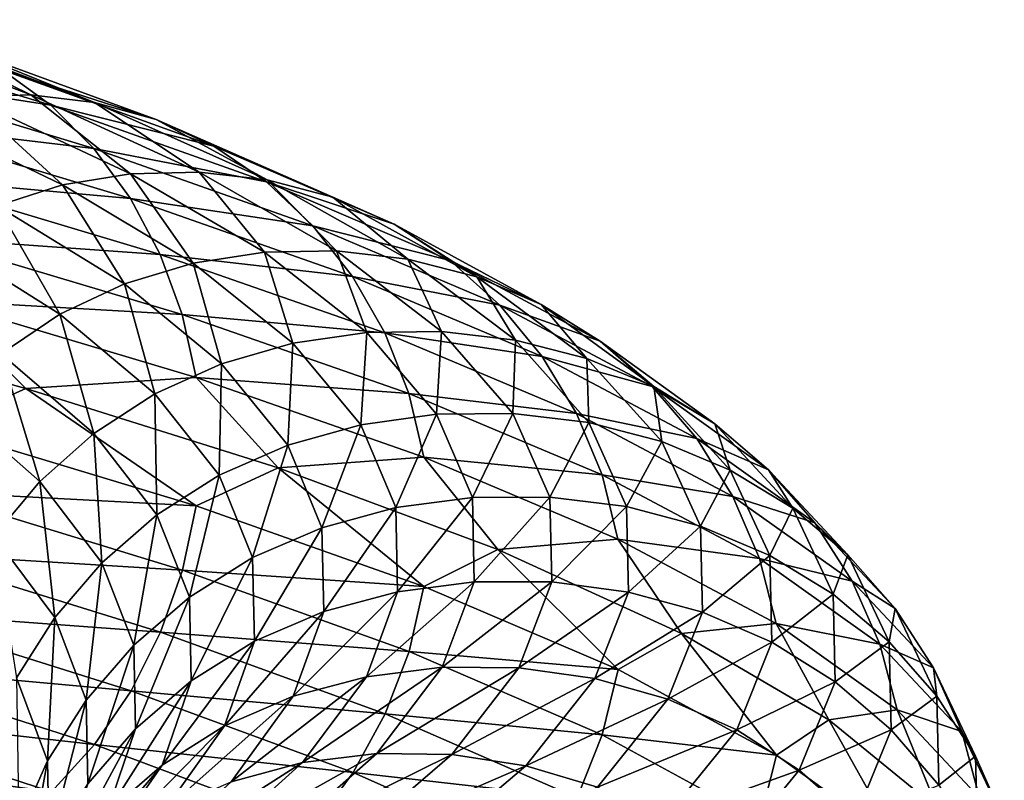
# Model space of a CAD drawing. Header units: metres. Extents: x -44 to 117, y -432 to 89.
# Tile 659 of 1056: x 13.61 to 18.84, y -209.76 to -205.72. Entities that reach past the tile are written whole.
import ezdxf

# ---------------------------------------------------------------- set-up
doc = ezdxf.new("R2010")
doc.units = ezdxf.units.M
doc.layers.add('solid_125568', color=7, linetype='CONTINUOUS')

msp = doc.modelspace()

# ---------------------------------------------------------------- linework, layer by layer
at = {"layer": 'solid_125568'}
for points in [[(12.615149, -205.715271, 937.36438), (13.664552, -206.115326, 938.746155), (12.928215, -205.754105, 937.100647)], [(13.321764, -206.125565, 938.97583), (13.664552, -206.115326, 938.746155), (12.615149, -205.715271, 937.36438)], [(12.928215, -205.754105, 937.100647), (14.003608, -206.155533, 938.517029), (13.230197, -205.842896, 936.843872)], [(13.664552, -206.115326, 938.746155), (14.003608, -206.155533, 938.517029), (12.928215, -205.754105, 937.100647)], [(12.470982, -205.771957, 934.993958), (13.771049, -206.168976, 936.374329), (12.677479, -206.000076, 934.768616)], [(13.513388, -205.981567, 936.599792), (13.771049, -206.168976, 936.374329), (12.470982, -205.771957, 934.993958)], [(13.230197, -205.842896, 936.843872), (14.330666, -206.246094, 938.293457), (13.513388, -205.981567, 936.599792)], [(14.003608, -206.155533, 938.517029), (14.330666, -206.246094, 938.293457), (13.230197, -205.842896, 936.843872)], [(12.677479, -206.000076, 934.768616), (13.999156, -206.399582, 936.17157), (12.854086, -206.264404, 934.572998)], [(13.771049, -206.168976, 936.374329), (13.999156, -206.399582, 936.17157), (12.677479, -206.000076, 934.768616)], [(13.513388, -205.981567, 936.599792), (14.63744, -206.386917, 938.080444), (13.771049, -206.168976, 936.374329)], [(14.330666, -206.246094, 938.293457), (14.63744, -206.386917, 938.080444), (13.513388, -205.981567, 936.599792)], [(12.983243, -206.186264, 939.2005), (13.833851, -206.593811, 940.609619), (13.321764, -206.125565, 938.97583)], [(13.321764, -206.125565, 938.97583), (14.194593, -206.533981, 940.42218), (13.664552, -206.115326, 938.746155)], [(13.833851, -206.593811, 940.609619), (14.194593, -206.533981, 940.42218), (13.321764, -206.125565, 938.97583)], [(13.664552, -206.115326, 938.746155), (14.55984, -206.524994, 940.230164), (14.003608, -206.155533, 938.517029)], [(14.194593, -206.533981, 940.42218), (14.55984, -206.524994, 940.230164), (13.664552, -206.115326, 938.746155)], [(13.485988, -206.704376, 940.787659), (13.833851, -206.593811, 940.609619), (12.983243, -206.186264, 939.2005)], [(13.771049, -206.168976, 936.374329), (14.916617, -206.576874, 937.883057), (13.999156, -206.399582, 936.17157)], [(14.63744, -206.386917, 938.080444), (14.916617, -206.576874, 937.883057), (13.771049, -206.168976, 936.374329)], [(14.003608, -206.155533, 938.517029), (14.921062, -206.566864, 940.038147), (14.330666, -206.246094, 938.293457)], [(14.55984, -206.524994, 940.230164), (14.921062, -206.566864, 940.038147), (14.003608, -206.155533, 938.517029)], [(12.854086, -206.264404, 934.572998), (14.194199, -206.666611, 935.995117), (12.997402, -206.558197, 934.410828)], [(13.999156, -206.399582, 936.17157), (14.194199, -206.666611, 935.995117), (12.854086, -206.264404, 934.572998)], [(14.330666, -206.246094, 938.293457), (15.269506, -206.659485, 939.850281), (14.63744, -206.386917, 938.080444)], [(14.921062, -206.566864, 940.038147), (15.269506, -206.659485, 939.850281), (14.330666, -206.246094, 938.293457)], [(14.63744, -206.386917, 938.080444), (15.596402, -206.802765, 939.670593), (14.916617, -206.576874, 937.883057)], [(15.269506, -206.659485, 939.850281), (15.596402, -206.802765, 939.670593), (14.63744, -206.386917, 938.080444)], [(13.999156, -206.399582, 936.17157), (15.163773, -206.810303, 937.705078), (14.194199, -206.666611, 935.995117)], [(14.916617, -206.576874, 937.883057), (15.163773, -206.810303, 937.705078), (13.999156, -206.399582, 936.17157)], [(13.833851, -206.593811, 940.609619), (14.527314, -207.010406, 942.100525), (14.194593, -206.533981, 940.42218)], [(14.194593, -206.533981, 940.42218), (14.906182, -206.95166, 941.952515), (14.55984, -206.524994, 940.230164)], [(14.527314, -207.010406, 942.100525), (14.906182, -206.95166, 941.952515), (14.194593, -206.533981, 940.42218)], [(14.55984, -206.524994, 940.230164), (15.28974, -206.944183, 941.800293), (14.921062, -206.566864, 940.038147)], [(14.906182, -206.95166, 941.952515), (15.28974, -206.944183, 941.800293), (14.55984, -206.524994, 940.230164)], [(12.997402, -206.558197, 934.410828), (14.352433, -206.963257, 935.848328), (13.103941, -206.874725, 934.285645)], [(14.194199, -206.666611, 935.995117), (14.352433, -206.963257, 935.848328), (12.997402, -206.558197, 934.410828)], [(13.485988, -206.704376, 940.787659), (14.161979, -207.120285, 942.240417), (13.833851, -206.593811, 940.609619)], [(14.161979, -207.120285, 942.240417), (14.527314, -207.010406, 942.100525), (13.833851, -206.593811, 940.609619)], [(14.916617, -206.576874, 937.883057), (15.893948, -206.99556, 939.503418), (15.163773, -206.810303, 937.705078)], [(15.596402, -206.802765, 939.670593), (15.893948, -206.99556, 939.503418), (14.916617, -206.576874, 937.883057)], [(14.921062, -206.566864, 940.038147), (15.669024, -206.987961, 941.647522), (15.269506, -206.659485, 939.850281)], [(15.28974, -206.944183, 941.800293), (15.669024, -206.987961, 941.647522), (14.921062, -206.566864, 940.038147)], [(15.269506, -206.659485, 939.850281), (16.034895, -207.082916, 941.497375), (15.596402, -206.802765, 939.670593)], [(15.669024, -206.987961, 941.647522), (16.034895, -207.082916, 941.497375), (15.269506, -206.659485, 939.850281)], [(13.159419, -206.865601, 940.951538), (13.819047, -207.281219, 942.368408), (13.485988, -206.704376, 940.787659)], [(13.819047, -207.281219, 942.368408), (14.161979, -207.120285, 942.240417), (13.485988, -206.704376, 940.787659)], [(14.194199, -206.666611, 935.995117), (15.375063, -207.080399, 937.549622), (14.352433, -206.963257, 935.848328)], [(15.163773, -206.810303, 937.705078), (15.375063, -207.080399, 937.549622), (14.194199, -206.666611, 935.995117)], [(15.163773, -206.810303, 937.705078), (16.157364, -207.232178, 939.35199), (15.375063, -207.080399, 937.549622)], [(15.893948, -206.99556, 939.503418), (16.157364, -207.232178, 939.35199), (15.163773, -206.810303, 937.705078)], [(15.596402, -206.802765, 939.670593), (16.378199, -207.228943, 941.353027), (15.893948, -206.99556, 939.503418)], [(16.034895, -207.082916, 941.497375), (16.378199, -207.228943, 941.353027), (15.596402, -206.802765, 939.670593)], [(13.506759, -207.491913, 942.481262), (13.819047, -207.281219, 942.368408), (13.159419, -206.865601, 940.951538)], [(13.103941, -206.874725, 934.285645), (14.470036, -207.282654, 935.734375), (13.170201, -207.207184, 934.20105)], [(14.352433, -206.963257, 935.848328), (14.470036, -207.282654, 935.734375), (13.103941, -206.874725, 934.285645)], [(14.352433, -206.963257, 935.848328), (15.54644, -207.380219, 937.419678), (14.470036, -207.282654, 935.734375)], [(15.375063, -207.080399, 937.549622), (15.54644, -207.380219, 937.419678), (14.352433, -206.963257, 935.848328)], [(14.527314, -207.010406, 942.100525), (15.057242, -207.435532, 943.655579), (14.906182, -206.95166, 941.952515)], [(14.906182, -206.95166, 941.952515), (15.449969, -207.378098, 943.548706), (15.28974, -206.944183, 941.800293)], [(15.057242, -207.435532, 943.655579), (15.449969, -207.378098, 943.548706), (14.906182, -206.95166, 941.952515)], [(15.28974, -206.944183, 941.800293), (15.847519, -207.37233, 943.437988), (15.669024, -206.987961, 941.647522)], [(15.449969, -207.378098, 943.548706), (15.847519, -207.37233, 943.437988), (15.28974, -206.944183, 941.800293)], [(14.161979, -207.120285, 942.240417), (14.678547, -207.54454, 943.755737), (14.527314, -207.010406, 942.100525)], [(14.678547, -207.54454, 943.755737), (15.057242, -207.435532, 943.655579), (14.527314, -207.010406, 942.100525)], [(15.669024, -206.987961, 941.647522), (16.240597, -207.418259, 943.326172), (16.034895, -207.082916, 941.497375)], [(15.847519, -207.37233, 943.437988), (16.240597, -207.418259, 943.326172), (15.669024, -206.987961, 941.647522)], [(15.893948, -206.99556, 939.503418), (16.690731, -207.424896, 941.217773), (16.157364, -207.232178, 939.35199)], [(16.378199, -207.228943, 941.353027), (16.690731, -207.424896, 941.217773), (15.893948, -206.99556, 939.503418)], [(13.819047, -207.281219, 942.368408), (14.323112, -207.705032, 943.846252), (14.161979, -207.120285, 942.240417)], [(14.323112, -207.705032, 943.846252), (14.678547, -207.54454, 943.755737), (14.161979, -207.120285, 942.240417)], [(15.375063, -207.080399, 937.549622), (16.382519, -207.505646, 939.219116), (15.54644, -207.380219, 937.419678)], [(16.157364, -207.232178, 939.35199), (16.382519, -207.505646, 939.219116), (15.375063, -207.080399, 937.549622)], [(16.034895, -207.082916, 941.497375), (16.619776, -207.515793, 943.215393), (16.378199, -207.228943, 941.353027)], [(16.240597, -207.418259, 943.326172), (16.619776, -207.515793, 943.215393), (16.034895, -207.082916, 941.497375)], [(13.170201, -207.207184, 934.20105), (13.638437, -207.675171, 934.599609), (12.145885, -207.267426, 933.235291)], [(13.170201, -207.207184, 934.20105), (14.543173, -207.617966, 935.656433), (13.638437, -207.675171, 934.599609)], [(14.470036, -207.282654, 935.734375), (14.543173, -207.617966, 935.656433), (13.170201, -207.207184, 934.20105)], [(16.157364, -207.232178, 939.35199), (16.967415, -207.664978, 941.094482), (16.382519, -207.505646, 939.219116)], [(16.690731, -207.424896, 941.217773), (16.967415, -207.664978, 941.094482), (16.157364, -207.232178, 939.35199)], [(16.378199, -207.228943, 941.353027), (16.975624, -207.664841, 943.107788), (16.690731, -207.424896, 941.217773)], [(16.619776, -207.515793, 943.215393), (16.975624, -207.664841, 943.107788), (16.378199, -207.228943, 941.353027)], [(12.145885, -207.267426, 933.235291), (13.638437, -207.675171, 934.599609), (13.170646, -207.884521, 934.164856)], [(13.506759, -207.491913, 942.481262), (13.999465, -207.915695, 943.924866), (13.819047, -207.281219, 942.368408)], [(13.999465, -207.915695, 943.924866), (14.323112, -207.705032, 943.846252), (13.819047, -207.281219, 942.368408)], [(14.470036, -207.282654, 935.734375), (15.673787, -207.702835, 937.317993), (14.543173, -207.617966, 935.656433)], [(15.54644, -207.380219, 937.419678), (15.673787, -207.702835, 937.317993), (14.470036, -207.282654, 935.734375)], [(15.057242, -207.435532, 943.655579), (15.41818, -207.868607, 945.256775), (15.449969, -207.378098, 943.548706)], [(15.41818, -207.868607, 945.256775), (15.820359, -207.812653, 945.1922), (15.449969, -207.378098, 943.548706)], [(15.449969, -207.378098, 943.548706), (15.820359, -207.812653, 945.1922), (15.847519, -207.37233, 943.437988)], [(15.54644, -207.380219, 937.419678), (16.565105, -207.808975, 939.1073), (15.673787, -207.702835, 937.317993)], [(16.382519, -207.505646, 939.219116), (16.565105, -207.808975, 939.1073), (15.54644, -207.380219, 937.419678)], [(15.820359, -207.812653, 945.1922), (16.22744, -207.808823, 945.124268), (15.847519, -207.37233, 943.437988)], [(15.847519, -207.37233, 943.437988), (16.22744, -207.808823, 945.124268), (16.240597, -207.418259, 943.326172)], [(14.678547, -207.54454, 943.755737), (15.030375, -207.976563, 945.315918), (15.057242, -207.435532, 943.655579)], [(15.030375, -207.976563, 945.315918), (15.41818, -207.868607, 945.256775), (15.057242, -207.435532, 943.655579)], [(16.22744, -207.808823, 945.124268), (16.629898, -207.857132, 945.054565), (16.240597, -207.418259, 943.326172)], [(16.240597, -207.418259, 943.326172), (16.629898, -207.857132, 945.054565), (16.619776, -207.515793, 943.215393)], [(16.690731, -207.424896, 941.217773), (17.299622, -207.864212, 943.005981), (16.967415, -207.664978, 941.094482)], [(16.975624, -207.664841, 943.107788), (17.299622, -207.864212, 943.005981), (16.690731, -207.424896, 941.217773)], [(13.230432, -207.746109, 942.577515), (13.713087, -208.170258, 943.990662), (13.506759, -207.491913, 942.481262)], [(13.713087, -208.170258, 943.990662), (13.999465, -207.915695, 943.924866), (13.506759, -207.491913, 942.481262)], [(14.323112, -207.705032, 943.846252), (14.666424, -208.136444, 945.367859), (14.678547, -207.54454, 943.755737)], [(14.666424, -208.136444, 945.367859), (15.030375, -207.976563, 945.315918), (14.678547, -207.54454, 943.755737)], [(16.382519, -207.505646, 939.219116), (17.203876, -207.942139, 940.985535), (16.565105, -207.808975, 939.1073)], [(16.967415, -207.664978, 941.094482), (17.203876, -207.942139, 940.985535), (16.382519, -207.505646, 939.219116)], [(16.619776, -207.515793, 943.215393), (17.018131, -207.957474, 944.984314), (16.975624, -207.664841, 943.107788)], [(16.629898, -207.857132, 945.054565), (17.018131, -207.957474, 944.984314), (16.619776, -207.515793, 943.215393)], [(14.543173, -207.617966, 935.656433), (14.978891, -208.097458, 936.119446), (13.638437, -207.675171, 934.599609)], [(14.543173, -207.617966, 935.656433), (15.752979, -208.04129, 937.247375), (14.978891, -208.097458, 936.119446)], [(15.673787, -207.702835, 937.317993), (15.752979, -208.04129, 937.247375), (14.543173, -207.617966, 935.656433)], [(13.638437, -207.675171, 934.599609), (14.543708, -208.300217, 935.618835), (13.170646, -207.884521, 934.164856)], [(13.638437, -207.675171, 934.599609), (14.978891, -208.097458, 936.119446), (14.543708, -208.300217, 935.618835)], [(13.999465, -207.915695, 943.924866), (14.335052, -208.346939, 945.411255), (14.323112, -207.705032, 943.846252)], [(14.335052, -208.346939, 945.411255), (14.666424, -208.136444, 945.367859), (14.323112, -207.705032, 943.846252)], [(15.673787, -207.702835, 937.317993), (16.70076, -208.135101, 939.01886), (15.752979, -208.04129, 937.247375)], [(16.565105, -207.808975, 939.1073), (16.70076, -208.135101, 939.01886), (15.673787, -207.702835, 937.317993)], [(16.967415, -207.664978, 941.094482), (17.586458, -208.108047, 942.912048), (17.203876, -207.942139, 940.985535)], [(17.299622, -207.864212, 943.005981), (17.586458, -208.108047, 942.912048), (16.967415, -207.664978, 941.094482)], [(16.975624, -207.664841, 943.107788), (17.382526, -208.109756, 944.914673), (17.299622, -207.864212, 943.005981)], [(17.018131, -207.957474, 944.984314), (17.382526, -208.109756, 944.914673), (16.975624, -207.664841, 943.107788)], [(13.468675, -208.461258, 944.042847), (13.713087, -208.170258, 943.990662), (13.230432, -207.746109, 942.577515)], [(15.820359, -207.812653, 945.1922), (16.01181, -208.25473, 946.864502), (16.22744, -207.808823, 945.124268)], [(16.01181, -208.25473, 946.864502), (16.423819, -208.253021, 946.840027), (16.22744, -207.808823, 945.124268)], [(16.22744, -207.808823, 945.124268), (16.423819, -208.253021, 946.840027), (16.629898, -207.857132, 945.054565)], [(16.565105, -207.808975, 939.1073), (17.395597, -208.249252, 940.892883), (16.70076, -208.135101, 939.01886)], [(17.203876, -207.942139, 940.985535), (17.395597, -208.249252, 940.892883), (16.565105, -207.808975, 939.1073)], [(15.41818, -207.868607, 945.256775), (15.604729, -208.309006, 946.885925), (15.820359, -207.812653, 945.1922)], [(15.604729, -208.309006, 946.885925), (16.01181, -208.25473, 946.864502), (15.820359, -207.812653, 945.1922)], [(16.423819, -208.253021, 946.840027), (16.831104, -208.303909, 946.813232), (16.629898, -207.857132, 945.054565)], [(16.629898, -207.857132, 945.054565), (16.831104, -208.303909, 946.813232), (17.018131, -207.957474, 944.984314)], [(17.299622, -207.864212, 943.005981), (17.714354, -208.31279, 944.847168), (17.586458, -208.108047, 942.912048)], [(17.382526, -208.109756, 944.914673), (17.714354, -208.31279, 944.847168), (17.299622, -207.864212, 943.005981)], [(13.170646, -207.884521, 934.164856), (14.543708, -208.300217, 935.618835), (13.105257, -208.224045, 934.214111)], [(13.713087, -208.170258, 943.990662), (14.041837, -208.601791, 945.44574), (13.999465, -207.915695, 943.924866)], [(14.041837, -208.601791, 945.44574), (14.335052, -208.346939, 945.411255), (13.999465, -207.915695, 943.924866)], [(15.030375, -207.976563, 945.315918), (15.212196, -208.415756, 946.903442), (15.41818, -207.868607, 945.256775)], [(15.212196, -208.415756, 946.903442), (15.604729, -208.309006, 946.885925), (15.41818, -207.868607, 945.256775)], [(16.831104, -208.303909, 946.813232), (17.223997, -208.407257, 946.784241), (17.018131, -207.957474, 944.984314)], [(17.018131, -207.957474, 944.984314), (17.223997, -208.407257, 946.784241), (17.382526, -208.109756, 944.914673)], [(17.203876, -207.942139, 940.985535), (17.831562, -208.389145, 942.828003), (17.395597, -208.249252, 940.892883)], [(17.586458, -208.108047, 942.912048), (17.831562, -208.389145, 942.828003), (17.203876, -207.942139, 940.985535)], [(14.666424, -208.136444, 945.367859), (14.843847, -208.57486, 946.916138), (15.030375, -207.976563, 945.315918)], [(14.843847, -208.57486, 946.916138), (15.212196, -208.415756, 946.903442), (15.030375, -207.976563, 945.315918)], [(15.752979, -208.04129, 937.247375), (16.146446, -208.532425, 937.771057), (14.978891, -208.097458, 936.119446)], [(15.752979, -208.04129, 937.247375), (16.785114, -208.476974, 938.956116), (16.146446, -208.532425, 937.771057)], [(16.70076, -208.135101, 939.01886), (16.785114, -208.476974, 938.956116), (15.752979, -208.04129, 937.247375)], [(14.978891, -208.097458, 936.119446), (15.7536, -208.728943, 937.208374), (14.543708, -208.300217, 935.618835)], [(14.978891, -208.097458, 936.119446), (16.146446, -208.532425, 937.771057), (15.7536, -208.728943, 937.208374)], [(17.223997, -208.407257, 946.784241), (17.592817, -208.562973, 946.753174), (17.382526, -208.109756, 944.914673)], [(17.382526, -208.109756, 944.914673), (17.592817, -208.562973, 946.753174), (17.714354, -208.31279, 944.847168)], [(17.586458, -208.108047, 942.912048), (18.008123, -208.560577, 944.783508), (17.831562, -208.389145, 942.828003)], [(17.714354, -208.31279, 944.847168), (18.008123, -208.560577, 944.783508), (17.586458, -208.108047, 942.912048)], [(13.468675, -208.461258, 944.042847), (13.79157, -208.893509, 945.471008), (13.713087, -208.170258, 943.990662)], [(13.79157, -208.893509, 945.471008), (14.041837, -208.601791, 945.44574), (13.713087, -208.170258, 943.990662)], [(14.335052, -208.346939, 945.411255), (14.508498, -208.785065, 946.923645), (14.666424, -208.136444, 945.367859)], [(14.508498, -208.785065, 946.923645), (14.843847, -208.57486, 946.916138), (14.666424, -208.136444, 945.367859)], [(16.70076, -208.135101, 939.01886), (17.538019, -208.579147, 940.81842), (16.785114, -208.476974, 938.956116)], [(17.395597, -208.249252, 940.892883), (17.538019, -208.579147, 940.81842), (16.70076, -208.135101, 939.01886)], [(13.105257, -208.224045, 934.214111), (14.471482, -208.642044, 935.659973), (12.999733, -208.552063, 934.305481)], [(14.543708, -208.300217, 935.618835), (14.471482, -208.642044, 935.659973), (13.105257, -208.224045, 934.214111)], [(15.604729, -208.309006, 946.885925), (15.614288, -208.75592, 948.52478), (16.01181, -208.25473, 946.864502)], [(15.614288, -208.75592, 948.52478), (16.021658, -208.703491, 948.546692), (16.01181, -208.25473, 946.864502)], [(16.01181, -208.25473, 946.864502), (16.021658, -208.703491, 948.546692), (16.423819, -208.253021, 946.840027)], [(16.021658, -208.703491, 948.546692), (16.433918, -208.704086, 948.56604), (16.423819, -208.253021, 946.840027)], [(16.423819, -208.253021, 946.840027), (16.433918, -208.704086, 948.56604), (16.831104, -208.303909, 946.813232)], [(17.395597, -208.249252, 940.892883), (18.03026, -208.700287, 942.755371), (17.538019, -208.579147, 940.81842)], [(17.831562, -208.389145, 942.828003), (18.03026, -208.700287, 942.755371), (17.395597, -208.249252, 940.892883)], [(14.543708, -208.300217, 935.618835), (15.7536, -208.728943, 937.208374), (14.471482, -208.642044, 935.659973)], [(15.212196, -208.415756, 946.903442), (15.221484, -208.861282, 948.500305), (15.604729, -208.309006, 946.885925)], [(15.221484, -208.861282, 948.500305), (15.614288, -208.75592, 948.52478), (15.604729, -208.309006, 946.885925)], [(16.433918, -208.704086, 948.56604), (16.841413, -208.757706, 948.582397), (16.831104, -208.303909, 946.813232)], [(16.831104, -208.303909, 946.813232), (16.841413, -208.757706, 948.582397), (17.223997, -208.407257, 946.784241)], [(17.592817, -208.562973, 946.753174), (17.928722, -208.769867, 946.720642), (17.714354, -208.31279, 944.847168)], [(17.714354, -208.31279, 944.847168), (17.928722, -208.769867, 946.720642), (18.008123, -208.560577, 944.783508)], [(14.041837, -208.601791, 945.44574), (14.211761, -209.040085, 946.92627), (14.335052, -208.346939, 945.411255)], [(14.211761, -209.040085, 946.92627), (14.508498, -208.785065, 946.923645), (14.335052, -208.346939, 945.411255)], [(14.843847, -208.57486, 946.916138), (14.852913, -209.019501, 948.473511), (15.212196, -208.415756, 946.903442)], [(14.852913, -209.019501, 948.473511), (15.221484, -208.861282, 948.500305), (15.212196, -208.415756, 946.903442)], [(16.841413, -208.757706, 948.582397), (17.23451, -208.864243, 948.59491), (17.223997, -208.407257, 946.784241)], [(17.223997, -208.407257, 946.784241), (17.23451, -208.864243, 948.59491), (17.592817, -208.562973, 946.753174)], [(17.831562, -208.389145, 942.828003), (18.259119, -208.84584, 944.725159), (18.03026, -208.700287, 942.755371)], [(18.008123, -208.560577, 944.783508), (18.259119, -208.84584, 944.725159), (17.831562, -208.389145, 942.828003)], [(13.589006, -209.214508, 945.486572), (13.79157, -208.893509, 945.471008), (13.468675, -208.461258, 944.042847)], [(16.785114, -208.476974, 938.956116), (17.123911, -208.978455, 939.530396), (16.146446, -208.532425, 937.771057)], [(16.785114, -208.476974, 938.956116), (17.626579, -208.924683, 940.764099), (17.123911, -208.978455, 939.530396)], [(17.538019, -208.579147, 940.81842), (17.626579, -208.924683, 940.764099), (16.785114, -208.476974, 938.956116)], [(16.146446, -208.532425, 937.771057), (16.785812, -209.17041, 938.915588), (15.7536, -208.728943, 937.208374)], [(16.146446, -208.532425, 937.771057), (17.123911, -208.978455, 939.530396), (16.785812, -209.17041, 938.915588)], [(12.999733, -208.552063, 934.305481), (14.35491, -208.972046, 935.738892), (12.857274, -208.86145, 934.435974)], [(14.471482, -208.642044, 935.659973), (14.35491, -208.972046, 935.738892), (12.999733, -208.552063, 934.305481)], [(14.508498, -208.785065, 946.923645), (14.517388, -209.229279, 948.444946), (14.843847, -208.57486, 946.916138)], [(14.517388, -209.229279, 948.444946), (14.852913, -209.019501, 948.473511), (14.843847, -208.57486, 946.916138)], [(17.23451, -208.864243, 948.59491), (17.603573, -209.023575, 948.6026), (17.592817, -208.562973, 946.753174)], [(17.538019, -208.579147, 940.81842), (18.177847, -209.03418, 942.695557), (17.626579, -208.924683, 940.764099)], [(18.03026, -208.700287, 942.755371), (18.177847, -209.03418, 942.695557), (17.538019, -208.579147, 940.81842)], [(17.592817, -208.562973, 946.753174), (17.603573, -209.023575, 948.6026), (17.928722, -208.769867, 946.720642)], [(17.928722, -208.769867, 946.720642), (18.226103, -209.021805, 946.687805), (18.008123, -208.560577, 944.783508)], [(18.008123, -208.560577, 944.783508), (18.226103, -209.021805, 946.687805), (18.259119, -208.84584, 944.725159)], [(13.79157, -208.893509, 945.471008), (13.95847, -209.332428, 946.924133), (14.041837, -208.601791, 945.44574)], [(13.95847, -209.332428, 946.924133), (14.211761, -209.040085, 946.92627), (14.041837, -208.601791, 945.44574)], [(14.471482, -208.642044, 935.659973), (15.675347, -209.073227, 937.240723), (14.35491, -208.972046, 935.738892)], [(15.7536, -208.728943, 937.208374), (15.675347, -209.073227, 937.240723), (14.471482, -208.642044, 935.659973)], [(18.03026, -208.700287, 942.755371), (18.462563, -209.161209, 944.673157), (18.177847, -209.03418, 942.695557)], [(18.259119, -208.84584, 944.725159), (18.462563, -209.161209, 944.673157), (18.03026, -208.700287, 942.755371)], [(15.448407, -209.208252, 950.15448), (15.851485, -209.157806, 950.219604), (16.021658, -208.703491, 948.546692)], [(15.614288, -208.75592, 948.52478), (15.448407, -209.208252, 950.15448), (16.021658, -208.703491, 948.546692)], [(15.7536, -208.728943, 937.208374), (16.785812, -209.17041, 938.915588), (15.675347, -209.073227, 937.240723)], [(16.021658, -208.703491, 948.546692), (15.851485, -209.157806, 950.219604), (16.433918, -208.704086, 948.56604)], [(15.851485, -209.157806, 950.219604), (16.259367, -209.160843, 950.282532), (16.433918, -208.704086, 948.56604)], [(16.433918, -208.704086, 948.56604), (16.259367, -209.160843, 950.282532), (16.841413, -208.757706, 948.582397)], [(14.211761, -209.040085, 946.92627), (14.220494, -209.484344, 948.415466), (14.508498, -208.785065, 946.923645)], [(14.220494, -209.484344, 948.415466), (14.517388, -209.229279, 948.444946), (14.508498, -208.785065, 946.923645)], [(15.059743, -209.312103, 950.088318), (15.448407, -209.208252, 950.15448), (15.614288, -208.75592, 948.52478)], [(15.221484, -208.861282, 948.500305), (15.059743, -209.312103, 950.088318), (15.614288, -208.75592, 948.52478)], [(16.259367, -209.160843, 950.282532), (16.662493, -209.217346, 950.341797), (16.841413, -208.757706, 948.582397)], [(16.841413, -208.757706, 948.582397), (16.662493, -209.217346, 950.341797), (17.23451, -208.864243, 948.59491)], [(17.603573, -209.023575, 948.6026), (17.939743, -209.234451, 948.605286), (17.928722, -208.769867, 946.720642)], [(17.928722, -208.769867, 946.720642), (17.939743, -209.234451, 948.605286), (18.226103, -209.021805, 946.687805)], [(18.226103, -209.021805, 946.687805), (18.48015, -209.311401, 946.655579), (18.259119, -208.84584, 944.725159)], [(18.259119, -208.84584, 944.725159), (18.48015, -209.311401, 946.655579), (18.462563, -209.161209, 944.673157)], [(12.857274, -208.86145, 934.435974), (14.197557, -209.283081, 935.852722), (12.681094, -209.145096, 934.602417)], [(14.35491, -208.972046, 935.738892), (14.197557, -209.283081, 935.852722), (12.857274, -208.86145, 934.435974)], [(13.589006, -209.214508, 945.486572), (13.753446, -209.65451, 946.917358), (13.79157, -208.893509, 945.471008)], [(13.753446, -209.65451, 946.917358), (13.95847, -209.332428, 946.924133), (13.79157, -208.893509, 945.471008)], [(14.69509, -209.469269, 950.022217), (15.059743, -209.312103, 950.088318), (15.221484, -208.861282, 948.500305)], [(14.852913, -209.019501, 948.473511), (14.69509, -209.469269, 950.022217), (15.221484, -208.861282, 948.500305)], [(16.662493, -209.217346, 950.341797), (17.051376, -209.327194, 950.395569), (17.23451, -208.864243, 948.59491)], [(17.23451, -208.864243, 948.59491), (17.051376, -209.327194, 950.395569), (17.603573, -209.023575, 948.6026)], [(17.626579, -208.924683, 940.764099), (17.905861, -209.437561, 941.387207), (17.123911, -208.978455, 939.530396)], [(17.626579, -208.924683, 940.764099), (18.269613, -209.38356, 942.650024), (17.905861, -209.437561, 941.387207)], [(18.177847, -209.03418, 942.695557), (18.269613, -209.38356, 942.650024), (17.626579, -208.924683, 940.764099)], [(14.35491, -208.972046, 935.738892), (15.549034, -209.40535, 937.305969), (14.197557, -209.283081, 935.852722)], [(15.675347, -209.073227, 937.240723), (15.549034, -209.40535, 937.305969), (14.35491, -208.972046, 935.738892)], [(17.123911, -208.978455, 939.530396), (17.627348, -209.624252, 940.722046), (16.785812, -209.17041, 938.915588)], [(17.123911, -208.978455, 939.530396), (17.905861, -209.437561, 941.387207), (17.627348, -209.624252, 940.722046)], [(13.95847, -209.332428, 946.924133), (13.967052, -209.777222, 948.385803), (14.211761, -209.040085, 946.92627)], [(13.967052, -209.777222, 948.385803), (14.220494, -209.484344, 948.415466), (14.211761, -209.040085, 946.92627)], [(14.363159, -209.678482, 949.957764), (14.69509, -209.469269, 950.022217), (14.852913, -209.019501, 948.473511)], [(14.517388, -209.229279, 948.444946), (14.363159, -209.678482, 949.957764), (14.852913, -209.019501, 948.473511)], [(17.051376, -209.327194, 950.395569), (17.416534, -209.49025, 950.441895), (17.603573, -209.023575, 948.6026)], [(17.603573, -209.023575, 948.6026), (17.416534, -209.49025, 950.441895), (17.939743, -209.234451, 948.605286)], [(17.939743, -209.234451, 948.605286), (18.237358, -209.490692, 948.603455), (18.226103, -209.021805, 946.687805)], [(18.177847, -209.03418, 942.695557), (18.613657, -209.499283, 944.628418), (18.269613, -209.38356, 942.650024)], [(18.462563, -209.161209, 944.673157), (18.613657, -209.499283, 944.628418), (18.177847, -209.03418, 942.695557)], [(18.226103, -209.021805, 946.687805), (18.237358, -209.490692, 948.603455), (18.48015, -209.311401, 946.655579)], [(15.675347, -209.073227, 937.240723), (16.702417, -209.517319, 938.938599), (15.549034, -209.40535, 937.305969)], [(16.785812, -209.17041, 938.915588), (16.702417, -209.517319, 938.938599), (15.675347, -209.073227, 937.240723)], [(12.681094, -209.145096, 934.602417), (14.003004, -209.567963, 935.99884), (12.474466, -209.395905, 934.801758)], [(14.197557, -209.283081, 935.852722), (14.003004, -209.567963, 935.99884), (12.681094, -209.145096, 934.602417)], [(15.108962, -209.664856, 951.756409), (15.503222, -209.616516, 951.863953), (15.851485, -209.157806, 950.219604)], [(15.448407, -209.208252, 950.15448), (15.108962, -209.664856, 951.756409), (15.851485, -209.157806, 950.219604)], [(15.851485, -209.157806, 950.219604), (15.503222, -209.616516, 951.863953), (16.259367, -209.160843, 950.282532)], [(15.503222, -209.616516, 951.863953), (15.902143, -209.622116, 951.969727), (16.259367, -209.160843, 950.282532)], [(16.259367, -209.160843, 950.282532), (15.902143, -209.622116, 951.969727), (16.662493, -209.217346, 950.341797)], [(16.785812, -209.17041, 938.915588), (17.627348, -209.624252, 940.722046), (16.702417, -209.517319, 938.938599)], [(18.462563, -209.161209, 944.673157), (18.686039, -209.631134, 946.624512), (18.613657, -209.499283, 944.628418)], [(18.48015, -209.311401, 946.655579), (18.686039, -209.631134, 946.624512), (18.462563, -209.161209, 944.673157)], [(13.601504, -209.998764, 946.905762), (13.753446, -209.65451, 946.917358), (13.589006, -209.214508, 945.486572)], [(14.728804, -209.767059, 951.64917), (15.108962, -209.664856, 951.756409), (15.448407, -209.208252, 950.15448)], [(15.059743, -209.312103, 950.088318), (14.728804, -209.767059, 951.64917), (15.448407, -209.208252, 950.15448)], [(15.902143, -209.622116, 951.969727), (16.29637, -209.68161, 952.071228), (16.662493, -209.217346, 950.341797)], [(16.662493, -209.217346, 950.341797), (16.29637, -209.68161, 952.071228), (17.051376, -209.327194, 950.395569)], [(14.069444, -209.933502, 949.896362), (14.363159, -209.678482, 949.957764), (14.517388, -209.229279, 948.444946)], [(14.220494, -209.484344, 948.415466), (14.069444, -209.933502, 949.896362), (14.517388, -209.229279, 948.444946)], [(17.416534, -209.49025, 950.441895), (17.749189, -209.705246, 950.479614), (17.939743, -209.234451, 948.605286)], [(17.939743, -209.234451, 948.605286), (17.749189, -209.705246, 950.479614), (18.237358, -209.490692, 948.603455)], [(14.197557, -209.283081, 935.852722), (15.378554, -209.718094, 937.401672), (14.003004, -209.567963, 935.99884)], [(15.549034, -209.40535, 937.305969), (15.378554, -209.718094, 937.401672), (14.197557, -209.283081, 935.852722)], [(14.372167, -209.92305, 951.544434), (14.728804, -209.767059, 951.64917), (15.059743, -209.312103, 950.088318)], [(14.69509, -209.469269, 950.022217), (14.372167, -209.92305, 951.544434), (15.059743, -209.312103, 950.088318)], [(16.29637, -209.68161, 952.071228), (16.676668, -209.794861, 952.165588), (17.051376, -209.327194, 950.395569)], [(17.051376, -209.327194, 950.395569), (16.676668, -209.794861, 952.165588), (17.416534, -209.49025, 950.441895)], [(18.237358, -209.490692, 948.603455), (18.491577, -209.784729, 948.597534), (18.48015, -209.311401, 946.655579)], [(18.48015, -209.311401, 946.655579), (18.491577, -209.784729, 948.597534), (18.686039, -209.631134, 946.624512)], [(13.753446, -209.65451, 946.917358), (13.761892, -210.100327, 948.356506), (13.95847, -209.332428, 946.924133)], [(13.761892, -210.100327, 948.356506), (13.967052, -209.777222, 948.385803), (13.95847, -209.332428, 946.924133)], [(12.474466, -209.395905, 934.801758), (13.77488, -209.819534, 936.174561), (12.240924, -209.606857, 935.031189)], [(14.003004, -209.567963, 935.99884), (13.77488, -209.819534, 936.174561), (12.474466, -209.395905, 934.801758)], [(15.549034, -209.40535, 937.305969), (16.567787, -209.851654, 938.989197), (15.378554, -209.718094, 937.401672)], [(16.702417, -209.517319, 938.938599), (16.567787, -209.851654, 938.989197), (15.549034, -209.40535, 937.305969)], [(18.269613, -209.38356, 942.650024), (18.484228, -209.909119, 943.320801), (17.905861, -209.437561, 941.387207)], [(18.269613, -209.38356, 942.650024), (18.707603, -209.852646, 944.591858), (18.484228, -209.909119, 943.320801)], [(18.613657, -209.499283, 944.628418), (18.707603, -209.852646, 944.591858), (18.269613, -209.38356, 942.650024)], [(13.818697, -210.226807, 949.839294), (14.069444, -209.933502, 949.896362), (14.220494, -209.484344, 948.415466)], [(13.967052, -209.777222, 948.385803), (13.818697, -210.226807, 949.839294), (14.220494, -209.484344, 948.415466)], [(14.047558, -210.131607, 951.444641), (14.372167, -209.92305, 951.544434), (14.69509, -209.469269, 950.022217)], [(14.363159, -209.678482, 949.957764), (14.047558, -210.131607, 951.444641), (14.69509, -209.469269, 950.022217)], [(17.905861, -209.437561, 941.387207), (18.270443, -210.089523, 942.606384), (17.627348, -209.624252, 940.722046)], [(17.905861, -209.437561, 941.387207), (18.484228, -209.909119, 943.320801), (18.270443, -210.089523, 942.606384)], [(16.702417, -209.517319, 938.938599), (17.539753, -209.973877, 940.735107), (16.567787, -209.851654, 938.989197)], [(16.676668, -209.794861, 952.165588), (17.033817, -209.961716, 952.249878), (17.416534, -209.49025, 950.441895)], [(17.627348, -209.624252, 940.722046), (17.539753, -209.973877, 940.735107), (16.702417, -209.517319, 938.938599)], [(17.416534, -209.49025, 950.441895), (17.033817, -209.961716, 952.249878), (17.749189, -209.705246, 950.479614)], [(17.749189, -209.705246, 950.479614), (18.043695, -209.965866, 950.508606), (18.237358, -209.490692, 948.603455)], [(18.237358, -209.490692, 948.603455), (18.043695, -209.965866, 950.508606), (18.491577, -209.784729, 948.597534)], [(18.613657, -209.499283, 944.628418), (18.83893, -209.973511, 946.595093), (18.707603, -209.852646, 944.591858)], [(18.686039, -209.631134, 946.624512), (18.83893, -209.973511, 946.595093), (18.613657, -209.499283, 944.628418)], [(14.003004, -209.567963, 935.99884), (15.167809, -210.004211, 937.525635), (13.77488, -209.819534, 936.174561)], [(15.378554, -209.718094, 937.401672), (15.167809, -210.004211, 937.525635), (14.003004, -209.567963, 935.99884)], [(13.77488, -209.819534, 936.174561), (13.517053, -210.030731, 936.377441), (12.240924, -209.606857, 935.031189)], [(14.598164, -210.124588, 953.311768), (14.979134, -210.078445, 953.460632), (15.503222, -209.616516, 951.863953)], [(15.108962, -209.664856, 951.756409), (14.598164, -210.124588, 953.311768), (15.503222, -209.616516, 951.863953)], [(15.503222, -209.616516, 951.863953), (14.979134, -210.078445, 953.460632), (15.902143, -209.622116, 951.969727)], [(14.979134, -210.078445, 953.460632), (15.36457, -210.086685, 953.607971), (15.902143, -209.622116, 951.969727)], [(15.902143, -209.622116, 951.969727), (15.36457, -210.086685, 953.607971), (16.29637, -209.68161, 952.071228)], [(17.627348, -209.624252, 940.722046), (18.270443, -210.089523, 942.606384), (17.539753, -209.973877, 940.735107)], [(18.491577, -209.784729, 948.597534), (18.697575, -210.108963, 948.587524), (18.686039, -209.631134, 946.624512)], [(18.686039, -209.631134, 946.624512), (18.697575, -210.108963, 948.587524), (18.83893, -209.973511, 946.595093)], [(13.601504, -209.998764, 946.905762), (13.609846, -210.446075, 948.328003), (13.753446, -209.65451, 946.917358)], [(13.609846, -210.446075, 948.328003), (13.761892, -210.100327, 948.356506), (13.753446, -209.65451, 946.917358)], [(13.760321, -210.386444, 951.351807), (14.047558, -210.131607, 951.444641), (14.363159, -209.678482, 949.957764)], [(14.069444, -209.933502, 949.896362), (13.760321, -210.386444, 951.351807), (14.363159, -209.678482, 949.957764)], [(14.230823, -210.225037, 953.164612), (14.598164, -210.124588, 953.311768), (15.108962, -209.664856, 951.756409)], [(14.728804, -209.767059, 951.64917), (14.230823, -210.225037, 953.164612), (15.108962, -209.664856, 951.756409)], [(15.36457, -210.086685, 953.607971), (15.745425, -210.149246, 953.750488), (16.29637, -209.68161, 952.071228)], [(16.29637, -209.68161, 952.071228), (15.745425, -210.149246, 953.750488), (16.676668, -209.794861, 952.165588)], [(15.378554, -209.718094, 937.401672), (16.386103, -210.166153, 939.065491), (15.167809, -210.004211, 937.525635)], [(16.567787, -209.851654, 938.989197), (16.386103, -210.166153, 939.065491), (15.378554, -209.718094, 937.401672)], [(17.033817, -209.961716, 952.249878), (17.359222, -210.180878, 952.322021), (17.749189, -209.705246, 950.479614)], [(17.749189, -209.705246, 950.479614), (17.359222, -210.180878, 952.322021), (18.043695, -209.965866, 950.508606)]]:
    msp.add_3dface(points, dxfattribs=at)

doc.saveas('drawing.dxf')
